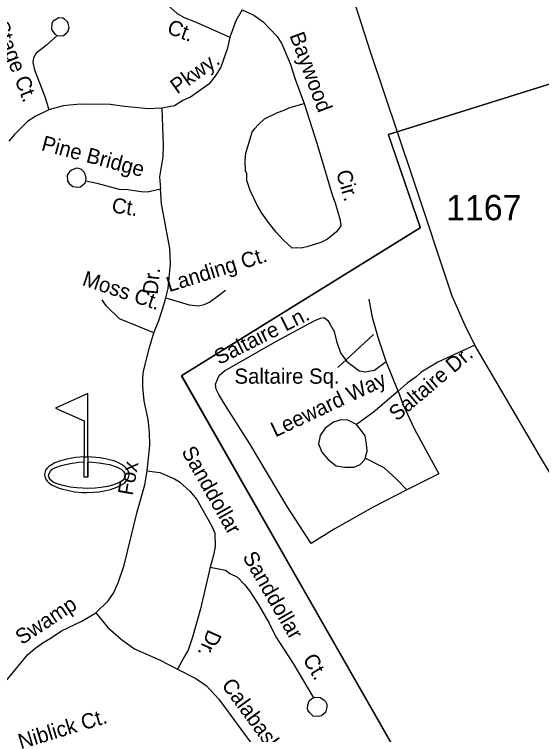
# Model space of a CAD drawing. Extents: x 2104537 to 2336408, y 34176 to 229611.
# Drawn here: x 2127266 to 2129867, y 54094 to 57648 of the extents above; entities that cross this region are included whole.
import ezdxf

# ---------------------------------------------------------------- set-up
doc = ezdxf.new("R2010")
doc.units = 0
for name, color, linetype in [('Exist Boundary Political City Limit New', 7, 'Continuous'), ('Exist Cultural Recreational Golf Course CELL', 7, 'Continuous'), ('Exist Road Non-System Type 51', 7, 'Continuous'), ('Exist Road Non-System Type 51 Label', 7, 'Continuous'), ('Exist Road Secondary Type 51 Attributed', 7, 'Continuous'), ('Exist Road Secondary Type 51 Number Label', 7, 'Continuous'), ('Map Preparation Boundary City Limit Buffer Line', 7, 'Continuous')]:
    doc.layers.add(name, color=color, linetype=linetype)

msp = doc.modelspace()

# ---------------------------------------------------------------- linework, layer by layer
at = {"layer": 'Exist Boundary Political City Limit New'}
for p, q in [((2129110.8, 57056), (2130317, 57433.7)), ((2130317, 57433.7), (2129110.8, 57056)), ((2128090.8, 55866.1), (2129267, 56594.8)), ((2129267, 56594.8), (2128090.8, 55866.1))]:
    msp.add_line(p, q, dxfattribs=at)
for points in [[(2129110.8, 57056), (2129109, 57054.9), (2129267, 56594.8)], [(2129267, 56594.8), (2129268.8, 56595.9), (2129110.8, 57056)], [(2128090.8, 55866.1), (2128089, 55865), (2128649.2, 54882.5), (2129135.5, 54029.6), (2129558.5, 53317)], [(2129558.5, 53317), (2129560.2, 53318), (2129137.2, 54030.7), (2128651, 54883.6), (2128090.8, 55866.1)]]:
    msp.add_lwpolyline(points, dxfattribs=at)
at = {"layer": 'Exist Cultural Recreational Golf Course CELL'}
msp.add_lwpolyline([(2127627.3, 55778), (2127468.8, 55704.6), (2127608.9, 55643), (2127608.9, 55464.2), (2127627.3, 55464.2), (2127627.3, 55439.1), (2127627.3, 55364.1), (2127627.3, 55439.1), (2127651, 55437.6), (2127681.5, 55434.3), (2127713, 55430.3), (2127734.2, 55426), (2127762, 55417.6), (2127769, 55415.5), (2127791.6, 55403.8), (2127803.7, 55392.8), (2127809.1, 55383.2), (2127812.1, 55373.7), (2127811.9, 55369.4), (2127810.8, 55365.2), (2127809.8, 55361.9), (2127807.6, 55358.2), (2127796.9, 55346.3), (2127781.2, 55336.8), (2127753.8, 55326.4), (2127727.3, 55318.9), (2127691.7, 55313.4), (2127664.7, 55309.4), (2127624.6, 55307.5), (2127602.1, 55309.4), (2127573.1, 55310.9), (2127540, 55315.4), (2127506, 55322.9), (2127476.9, 55331.4), (2127457.4, 55339.9), (2127445.4, 55349.4), (2127436.9, 55361.4), (2127434.4, 55371.5), (2127436.9, 55382.5), (2127443.9, 55393.5), (2127452.4, 55403), (2127461.5, 55408.3), (2127472.9, 55414), (2127492.1, 55420.6), (2127518.2, 55427.5), (2127551, 55433.5), (2127583.1, 55437.6), (2127608.9, 55439.1), (2127608.9, 55464.2), (2127627.3, 55464.2), (2127627.3, 55364.1), (2127608.9, 55364.1), (2127608.9, 55439.1), (2127608.9, 55464.2), (2127568.4, 55460.5), (2127548.9, 55458.7), (2127518.1, 55451.4), (2127492.6, 55445.2), (2127464.3, 55434.2), (2127451.9, 55427), (2127436.1, 55417.3), (2127425.9, 55406.3), (2127419.6, 55398), (2127415.6, 55385.7), (2127414.6, 55376), (2127417.4, 55361.4), (2127420.1, 55354.4), (2127429.1, 55342.2), (2127437.4, 55335.2), (2127451.3, 55325.5), (2127463.1, 55319.8), (2127485.6, 55310.3), (2127504.4, 55305.2), (2127534.7, 55298), (2127562.7, 55292.5), (2127599.1, 55289.1), (2127622.6, 55288.1), (2127656.4, 55290.1), (2127681.7, 55292.6), (2127708.1, 55297.2), (2127740.2, 55303.7), (2127771.2, 55314.3), (2127790.6, 55324.1), (2127809.1, 55335.4), (2127818.9, 55345.4), (2127824.9, 55353.7), (2127827.5, 55359.2), (2127828.9, 55363.3), (2127830.3, 55369.7), (2127831.2, 55376.5), (2127829.7, 55387.7), (2127825.2, 55398), (2127815.3, 55410.6), (2127809, 55417.4), (2127794.2, 55427.2), (2127782.5, 55433.9), (2127761.7, 55442.4), (2127747.4, 55446.4), (2127714.4, 55455.2), (2127686.9, 55460.2), (2127627.3, 55464.2)], close=True, dxfattribs=at)
at = {"layer": 'Exist Road Non-System Type 51'}
for points in [[(2127978.4, 57735.2), (2128068.7, 57653.7), (2128102.7, 57633.7), (2128154.8, 57613.9), (2128329.2, 57536.7)], [(2128388.6, 57670.8), (2128358.7, 57616.9), (2128329.2, 57536.7)], [(2128388.6, 57670.8), (2128446.8, 57645), (2128492.8, 57611.3), (2128561.3, 57539.8), (2128583.3, 57505.9), (2128625.6, 57406), (2128650, 57328.1), (2128694.6, 57208.4)], [(2127477.2, 57545), (2127497.2, 57543), (2127507.1, 57545.1), (2127523.1, 57555.3), (2127531.1, 57565.3), (2127535.1, 57583.3), (2127530.9, 57603), (2127526.8, 57611.3), (2127512.9, 57625), (2127504.8, 57629.1), (2127484.8, 57630.8), (2127456.9, 57615), (2127450.8, 57602.9), (2127449, 57576.7), (2127451.1, 57568.8), (2127465.2, 57550.8), (2127477.2, 57545)], [(2127477.2, 57545), (2127423.5, 57496.8), (2127373.5, 57456.5), (2127359.6, 57434.4), (2127355.9, 57410.5), (2127364, 57374.6), (2127416.5, 57238.7), (2127434.7, 57176.7)], [(2128329.2, 57536.7), (2128317.4, 57482.5), (2128283.7, 57388.7), (2128255.9, 57344.2), (2128224.3, 57304.2), (2128134.5, 57239.9), (2128096.4, 57223.6), (2128054.6, 57197.5), (2127992.7, 57185.3)], [(2127992.7, 57185.3), (2127924.7, 57183), (2127808.8, 57194.4), (2127738.7, 57204), (2127590.8, 57205.5), (2127506.6, 57197), (2127434.7, 57176.7)], [(2128694.6, 57208.4), (2128757.5, 57012.6), (2128834.5, 56752.9), (2128848.6, 56718.8), (2128873.2, 56633.1), (2128875.3, 56605.1), (2128855.3, 56575), (2128809.7, 56538.8), (2128777.5, 56522.7), (2128707.5, 56500.4), (2128679.9, 56494.4), (2128657.6, 56496.1), (2128635.5, 56493.9), (2128591.4, 56535.8), (2128557.4, 56573.9), (2128519.2, 56621.5), (2128487, 56667.4), (2128462.8, 56707.3), (2128428.4, 56779.1), (2128412.3, 56829), (2128412, 56861.2), (2128406.1, 56877), (2128403.7, 56925), (2128407.7, 56963), (2128439.3, 57067), (2128451.1, 57085.2), (2128469.2, 57105.2), (2128498.9, 57133.5), (2128562.9, 57163.7), (2128596.6, 57175.9), (2128618.8, 57187.9), (2128694.6, 57208.4)], [(2127434.7, 57176.7), (2127370.8, 57146.4), (2127330.9, 57120.3), (2127265.3, 57055.9), (2127237.4, 57022)], [(2127992.7, 57185.3), (2127999.6, 57001.4), (2127997.9, 56945.3), (2127982.2, 56847.2), (2127986.6, 56787.4)], [(2127618.2, 56827.6), (2127620.2, 56841.7), (2127612.1, 56867.4), (2127596, 56883.5), (2127584, 56887.4), (2127572.2, 56889.5), (2127550.1, 56881.4), (2127538, 56871.2), (2127526.3, 56855.3), (2127528.3, 56825.1), (2127536.3, 56813.1), (2127554.4, 56799.3), (2127582.5, 56795.5), (2127592.4, 56797.6), (2127614.4, 56817.5), (2127618.2, 56827.6)], [(2127618.2, 56827.6), (2127672.5, 56815.7), (2127782.5, 56786.4), (2127824.5, 56784.6), (2127890.6, 56774.8), (2127922.7, 56772.8), (2127986.6, 56787.4)], [(2128012.8, 56249.7), (2128024.7, 56295.4), (2128036.2, 56417.6), (2128031.8, 56493.5), (2127990.8, 56713.1), (2127986.6, 56787.4)], [(2128128.2, 56214.1), (2128174.2, 56210.4), (2128201.6, 56217.3), (2128228.9, 56228.7), (2128272.2, 56260.6), (2128306.4, 56288)], [(2127953.5, 56076.9), (2127784.5, 56146.6), (2127718.4, 56210.4), (2127697.9, 56240.1)], [(2127920.6, 55395.1), (2127933.9, 55521.1), (2127931.9, 55585.2), (2127925.6, 55649), (2127905, 55740.9), (2127898.8, 55810.9), (2127898.7, 55854.9), (2127902.3, 55887), (2127931.8, 56004.8), (2127953.5, 56076.9), (2127977.3, 56137.2), (2128004.8, 56219.3), (2128012.8, 56249.7)], [(2128012.8, 56249.7), (2128128.2, 56214.1)], [(2129099.2, 55935), (2129062.1, 56049), (2129032.5, 56151.6), (2129016.6, 56242.8)], [(2128730, 55036.7), (2128611.5, 55219.1), (2128426.9, 55529.2), (2128303.8, 55723), (2128274.2, 55773.1), (2128260.5, 55798.2), (2128258.2, 55823.3), (2128265.1, 55843.8), (2128276.4, 55866.6), (2128301.5, 55889.4), (2128559, 56035.3), (2128748.2, 56137.9), (2128775.6, 56149.3), (2128793.8, 56151.6), (2128812, 56137.9), (2128823.4, 56117.4), (2128843.9, 56083.2), (2128855.3, 56035.3), (2128873.6, 55978.3), (2128903.2, 55937.3), (2128967, 55889.4), (2128996.6, 55884.8), (2129042.2, 55891.7), (2129099.2, 55935)], [(2129537.9, 56015.7), (2129354.1, 55931.8), (2129272.4, 55882.6), (2129247.3, 55859.8), (2129204, 55827.8), (2129158.4, 55789.1)], [(2129158.4, 55789.1), (2129099.2, 55935)], [(2129158.4, 55789.1), (2129035.4, 55684.2), (2128953.3, 55624.9)], [(2129158.4, 55789.1), (2129181.2, 55725.2), (2129238.2, 55604.4), (2129292.9, 55504.1), (2129359, 55380.9)], [(2128953.3, 55624.9), (2128910, 55645.4), (2128875.8, 55647.7), (2128839.4, 55636.3), (2128798.3, 55606.7), (2128773.3, 55570.2), (2128766.4, 55529.2), (2128782.4, 55488.1), (2128814.3, 55451.6), (2128853, 55419.7), (2128896.3, 55412.9), (2128939.6, 55412.9), (2128971.5, 55426.5), (2128994.3, 55451.6), (2129005.7, 55492.7), (2129003.5, 55529.2), (2128996.6, 55567.9), (2128973.8, 55599.6)], [(2128973.8, 55599.6), (2128953.3, 55624.9)], [(2129201.7, 55301.1), (2129148.7, 55355.9), (2129089.5, 55410.6), (2128996.3, 55458.6)], [(2127667.6, 54693.8), (2127727.5, 54754), (2127755.1, 54792.2), (2127777.1, 54842.3), (2127806.7, 54930.3), (2127871.5, 55192.9), (2127908.8, 55327.1), (2127920.6, 55395.1)], [(2127920.6, 55395.1), (2127982.5, 55387.3), (2128054.7, 55355.7), (2128080.7, 55341.8), (2128131, 55295.8), (2128165.3, 55254.2), (2128239.9, 55122.5), (2128254, 55088.4), (2128256.3, 55020.4), (2128248.3, 54978.6), (2128230.7, 54920.5)], [(2129359, 55380.9), (2129201.7, 55301.1), (2129035.4, 55216.8), (2128843.9, 55107.3), (2128730, 55036.7)], [(2128230.7, 54920.5), (2128183.4, 54714), (2128144.3, 54574), (2128122.4, 54509.8), (2128100.7, 54473.8), (2128071, 54415.7)], [(2128230.7, 54920.5), (2128306.6, 54904.6), (2128328.9, 54888.8), (2128366.9, 54871), (2128401, 54835.2), (2128425, 54803.2), (2128467.4, 54737.4), (2128521.7, 54643.5), (2128556.1, 54575.9), (2128640.9, 54444.3), (2128741.6, 54274.7)], [(2127121.7, 54275.5), (2127205.3, 54341.8), (2127231.1, 54367.9), (2127332.5, 54488.3), (2127364.5, 54516.6), (2127408.2, 54548.9), (2127446.3, 54570.8), (2127498.2, 54605.2), (2127597.9, 54653.5), (2127667.6, 54693.8)], [(2127667.6, 54693.8), (2127725.9, 54622.2), (2127794.3, 54562.4), (2127858.4, 54516.9), (2127984.6, 54461.3), (2128071, 54415.7)], [(2128071, 54415.7), (2128161, 54369.9), (2128211.2, 54336.2), (2128273.6, 54268.7), (2128428.3, 54057.3), (2128545.3, 53881.8), (2128639.9, 53748.1), (2128675.9, 53708.3)], [(2128741.6, 54274.7), (2128747.6, 54278.5), (2128773.5, 54276.7), (2128791.6, 54264.9), (2128799.7, 54256.9), (2128807.6, 54242.9), (2128807.7, 54228.8), (2128799.6, 54203.1), (2128779.9, 54186.7), (2128763.8, 54182.7), (2128739.9, 54184.5), (2128721.8, 54202.6), (2128713.9, 54214.6), (2128711.7, 54222.5), (2128713.7, 54240.5), (2128719.7, 54260.4), (2128731.4, 54270.6), (2128741.6, 54274.7)]]:
    msp.add_lwpolyline(points, dxfattribs=at)
at = {"layer": 'Exist Road Non-System Type 51 Label'}
msp.add_lwpolyline([(2128860.5, 55905.8), (2129037.4, 56068)], dxfattribs=at)
at = {"layer": 'Exist Road Secondary Type 51 Attributed'}
msp.add_lwpolyline([(2131790.7, 52207.3), (2131488.9, 52724.4), (2131300.2, 53039.7), (2131147.1, 53303.9), (2130891.8, 53721.4), (2130649.9, 54143.7), (2130461.3, 54452.4), (2130152.7, 54978.7), (2129866.4, 55453.9), (2129537.9, 56015.7), (2129489.1, 56113.4), (2129424.7, 56257.7), (2129231.6, 56841.7), (2129020.8, 57467.9), (2128907.6, 57824.1), (2128838.8, 57986.2), (2128796.6, 58063.9), (2128727.8, 58168.2), (2128599.1, 58345.9), (2128432.8, 58591), (2127921.9, 59311.1)], dxfattribs=at)
at = {"layer": 'Map Preparation Boundary City Limit Buffer Line'}
for p, q in [((2129110.8, 57056), (2130317, 57433.7)), ((2130317, 57433.7), (2129110.8, 57056)), ((2128090.8, 55866.1), (2129267, 56594.8)), ((2129267, 56594.8), (2128090.8, 55866.1))]:
    msp.add_line(p, q, dxfattribs=at)
for points in [[(2129110.8, 57056), (2129109, 57054.9), (2129267, 56594.8)], [(2129267, 56594.8), (2129268.8, 56595.9), (2129110.8, 57056)], [(2128090.8, 55866.1), (2128089, 55865), (2128649.2, 54882.5), (2129135.5, 54029.6), (2129558.5, 53317)], [(2129558.5, 53317), (2129560.2, 53318), (2129137.2, 54030.7), (2128651, 54883.6), (2128090.8, 55866.1)]]:
    msp.add_lwpolyline(points, dxfattribs=at)

# ---------------------------------------------------------------- texts
at = {"layer": 'Exist Road Non-System Type 51 Label'}
for s, rotation, p in [('Stage Ct.', 291.1256, (2127160.8, 57598.8)), ('Ct.', 339.2837, (2128013.4, 57556.8)), ('Baywood', 290.4465, (2128621.7, 57545)), ('Pkwy.', 35.5577, (2128068.4, 57253.2)), ('Pine Bridge', 345.0552, (2127394.2, 56979.3)), ('Cir.', 286.5157, (2128851.4, 56869.1)), ('Ct.', 351.5572, (2127742.3, 56671.2)), ('Landing Ct.', 17.3682, (2128029, 56276.9)), ('Moss Ct.', 341.5503, (2127595.7, 56313.3)), ('Dr.', 84.5999, (2127972.2, 56263)), ('Saltaire Ln.', 26.6745, (2128275.3, 55917.1)), ('Saltaire Dr.', 40.3914, (2129152.7, 55637.1)), ('Leeward Way', 25.1847, (2128552.7, 55559.9)), ('Sanddollar', 299.5152, (2128087.6, 55491.4)), ('Fox', 80.1469, (2127849.1, 55270.7)), ('Sanddollar', 300.0353, (2128389, 54971.3)), ('Swamp', 33.5879, (2127302, 54534)), ('Dr.', 245.7618, (2128222.6, 54616.9)), ('Ct.', 300.7051, (2128685.5, 54465.6)), ('Calabash', 306.2073, (2128284.3, 54337.4)), ('Niblick Ct.', 16.8353, (2127297.3, 54021))]:
    msp.add_text(s, height=75, rotation=rotation, dxfattribs=at).set_placement(p)
msp.add_text('Saltaire Sq.', height=75, dxfattribs=at).set_placement((2128351.4, 55825.4))
at = {"layer": 'Exist Road Secondary Type 51 Number Label'}
msp.add_text('1167', height=125, dxfattribs=at).set_placement((2129395.4, 56632.3))

doc.saveas('drawing.dxf')
